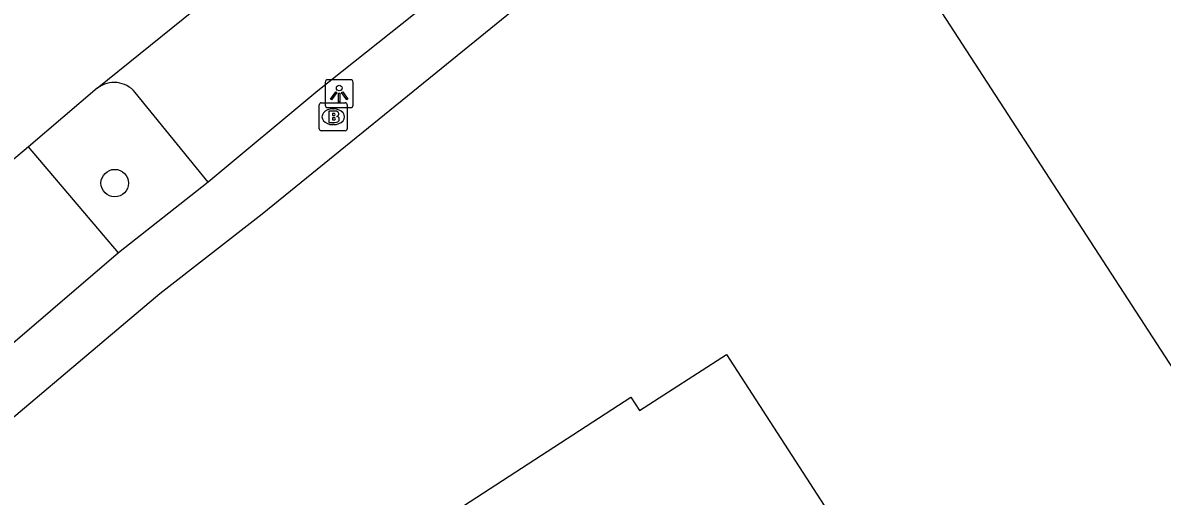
# Model space of a CAD drawing. Extents: x 157793 to 159380, y 380882 to 382313.
# Drawn here: x 159254 to 159294.62, y 382208.12 to 382224.99 of the extents above; entities that cross this region are included whole.
import ezdxf

# ---------------------------------------------------------------- set-up
doc = ezdxf.new("R2010")
doc.units = 0
for name, color, linetype in [('IMGEO_Boom', 7, 'Continuous'), ('IMGEO_Brandkraan', 7, 'Continuous'), ('IMGEO_Lichtpunt', 7, 'Continuous'), ('IMGEO_Pand', 7, 'Continuous'), ('IMGEO_Parkeervlak_open', 7, 'Continuous'), ('IMGEO_Rijbaan_lokaal_open', 7, 'Continuous'), ('IMGEO_Voetpad_open', 7, 'Continuous')]:
    doc.layers.add(name, color=color, linetype=linetype)

msp = doc.modelspace()

# ---------------------------------------------------------------- linework, layer by layer
at = {"layer": 'IMGEO_Boom'}
msp.add_circle((159257.278, 382219.277), 0.489, dxfattribs=at)
at = {"layer": 'IMGEO_Brandkraan'}
for p, q in [((159264.642, 382222.14), (159265.494, 382222.14)), ((159264.567, 382221.214), (159264.567, 382222.066)), ((159265.055, 382221.92), (159265.08, 382221.92)), ((159265.568, 382222.066), (159265.568, 382221.214)), ((159265.078, 382221.36), (159265.053, 382221.36)), ((159265.494, 382221.14), (159264.642, 382221.14))]:
    msp.add_line(p, q, dxfattribs=at)
for points in [[(159264.642, 382222.14), (159265.494, 382222.14)], [(159264.567, 382221.214), (159264.567, 382222.066)], [(159264.915, 382221.84), (159264.915, 382221.44), (159265.128, 382221.44)], [(159265.146, 382221.84), (159264.915, 382221.84)], [(159265.094, 382221.759), (159265.04, 382221.759), (159265.04, 382221.683)], [(159265.04, 382221.683), (159265.093, 382221.683)], [(159265.568, 382222.066), (159265.568, 382221.214)], [(159265.102, 382221.607), (159265.04, 382221.607), (159265.04, 382221.526)], [(159265.04, 382221.526), (159265.102, 382221.526)], [(159265.494, 382221.14), (159264.642, 382221.14)]]:
    msp.add_lwpolyline(points, dxfattribs=at)
for centre, radius, start, end in [((159264.644, 382222.064), 0.0765, 91.552, 178.448), ((159264.644, 382222.064), 0.0765, 91.552, 178.448), ((159265.492, 382222.064), 0.0765, 1.552, 88.448), ((159265.492, 382222.064), 0.0765, 1.552, 88.448), ((159265.095, 382221.721), 0.0379, 267.8285, 90.9355), ((159265.15, 382221.695), 0.145, 59.4692, 91.5367), ((159265.175, 382221.742), 0.0922, 285.5137, 58.1501), ((159265.103, 382221.566), 0.0404, 269.8759, 90.5077), ((159265.134, 382221.691), 0.251, 268.6676, 293.5347), ((159265.18, 382221.55), 0.105, 301.3115, 78.989), ((159264.644, 382221.216), 0.0765, 181.552, 268.448), ((159264.644, 382221.216), 0.0765, 181.552, 268.448), ((159265.492, 382221.216), 0.0765, 271.552, 358.448), ((159265.492, 382221.216), 0.0765, 271.552, 358.448)]:
    msp.add_arc(centre, radius, start, end, dxfattribs=at)
for centre, major_axis, ratio, start_param, end_param in [((159265.054, 382221.64), (-0.387, 0.002), 0.722429, 4.712389, 7.853982), ((159265.079, 382221.64), (-0.39, 0.002), 0.717154, 1.570796, 4.712389)]:
    msp.add_ellipse(centre, major_axis=major_axis, ratio=ratio, start_param=start_param, end_param=end_param, dxfattribs=at)
at = {"layer": 'IMGEO_Lichtpunt'}
for p, q in [((159265.684, 382222.962), (159264.876, 382222.962)), ((159265.684, 382222.962), (159264.876, 382222.962)), ((159264.782, 382222.867), (159264.782, 382222.06)), ((159264.782, 382222.867), (159264.782, 382222.06)), ((159265.778, 382222.06), (159265.778, 382222.867)), ((159265.778, 382222.06), (159265.778, 382222.867)), ((159264.876, 382221.966), (159265.684, 382221.966)), ((159264.876, 382221.966), (159265.684, 382221.966))]:
    msp.add_line(p, q, dxfattribs=at)
for points in [[(159265.156, 382222.531), (159265.195, 382222.503), (159265.007, 382222.241), (159264.969, 382222.268), (159265.156, 382222.531)], [(159265.368, 382222.503), (159265.406, 382222.53), (159265.593, 382222.268), (159265.554, 382222.24), (159265.368, 382222.503)], [(159265.258, 382222.483), (159265.305, 382222.483), (159265.305, 382222.161), (159265.258, 382222.161), (159265.258, 382222.483)]]:
    msp.add_lwpolyline(points, dxfattribs=at)
msp.add_circle((159265.281, 382222.665), 0.0994, dxfattribs=at)
for centre, start, end in [((159264.876, 382222.867), 90, 180), ((159264.876, 382222.867), 90, 180), ((159265.684, 382222.867), 0, 90), ((159265.684, 382222.867), 0, 90), ((159264.876, 382222.06), 180, 270), ((159264.876, 382222.06), 180, 270), ((159265.684, 382222.06), 270, 0), ((159265.684, 382222.06), 270, 360)]:
    msp.add_arc(centre, 0.0946, start, end, dxfattribs=at)
at = {"layer": 'IMGEO_Pand'}
for points in [[(159285.586, 382227.183), (159286.366, 382227.689), (159284.178, 382231.059), (159287.083, 382232.947), (159286.838, 382233.324), (159298.44, 382240.863), (159301.164, 382236.671), (159313.264, 382218.052), (159312.4, 382217.492), (159317.264, 382210.006), (159305.352, 382196.885), (159298.029, 382208.15), (159297.966, 382208.108), (159285.586, 382227.183)], [(159273.367, 382186.531), (159265.629, 382198.487), (159262.913, 382202.684), (159267.943, 382206.008), (159267.675, 382206.454), (159275.68, 382211.646), (159275.98, 382211.174), (159279.088, 382213.163), (159281.802, 382208.964), (159289.553, 382196.972), (159273.367, 382186.531)]]:
    msp.add_lwpolyline(points, dxfattribs=at)
at = {"layer": 'IMGEO_Parkeervlak_open'}
msp.add_lwpolyline([(159260.613, 382219.315), (159258.01, 382222.509)], dxfattribs=at)
msp.add_arc((159257.26, 382221.892), 0.971, 39.4148, 128.2585, dxfattribs=at)
at = {"layer": 'IMGEO_Rijbaan_lokaal_open'}
for points in [[(159256.658, 382222.655), (159265.854, 382230.087)], [(159256.658, 382222.655), (159254.201, 382220.57)], [(159254.201, 382220.57), (159244.441, 382212.347)]]:
    msp.add_lwpolyline(points, dxfattribs=at)
at = {"layer": 'IMGEO_Voetpad_open'}
for points in [[(159273.46, 382227.052), (159262.537, 382218.172), (159258.885, 382215.328), (159243.409, 382202.263), (159224.02, 382185.305)], [(159268.388, 382225.644), (159264.514, 382222.561), (159260.613, 382219.315)], [(159257.41, 382216.79), (159254.201, 382220.57)], [(159260.613, 382219.315), (159257.41, 382216.79)], [(159257.41, 382216.79), (159247.704, 382208.47)]]:
    msp.add_lwpolyline(points, dxfattribs=at)

doc.saveas('drawing.dxf')
